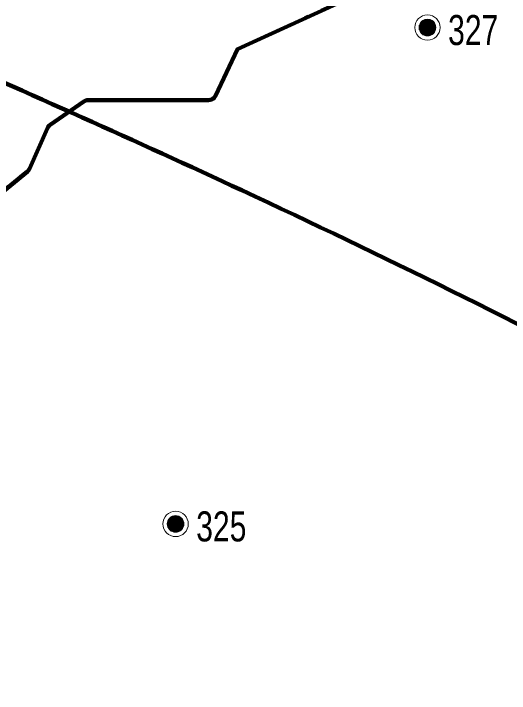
# Model space of a CAD drawing. Extents: x 553962 to 842807, y 8883888 to 9032388.
# Drawn here: x 638482 to 645088, y 8964355 to 8973410 of the extents above; entities that cross this region are included whole.
import ezdxf

# ---------------------------------------------------------------- set-up
doc = ezdxf.new("R2010")
doc.units = 0
doc.header["$LTSCALE"] = 160
doc.linetypes.add('DOT_DASHED', pattern=[7.7, 5, -1.2, 0.3, -1.2])
for name, color, linetype, lineweight in [('27', 7, 'Continuous', 90), ('33', 7, 'Continuous', 13), ('7', 7, 'Continuous', 90)]:
    doc.layers.add(name, color=color, linetype=linetype, lineweight=lineweight)

msp = doc.modelspace()

# ---------------------------------------------------------------- linework, layer by layer
at = {"layer": '27'}
msp.add_spline([(637260.6, 8972975.8), (641524.5, 8971056.2), (652526.1, 8965412.7), (653164.3, 8965062.8), (670790.5, 8953770.1), (686194, 8943929.9), (696283.3, 8937647.1)], degree=3, dxfattribs=at)
at = {"layer": '33'}
for p, q in [((643907, 8973294), (643907, 8973154)), ((643917, 8973304), (643917, 8973144)), ((643927, 8973314), (643927, 8973134)), ((643937, 8973324), (643937, 8973124)), ((643947, 8973324), (643947, 8973124)), ((643957, 8973324), (643957, 8973124)), ((643967, 8973334), (643967, 8973114)), ((643977, 8973334), (643977, 8973114)), ((643987, 8973334), (643987, 8973114)), ((643997, 8973334), (643997, 8973114)), ((644007, 8973334), (644007, 8973114)), ((644017, 8973334), (644017, 8973114)), ((644027, 8973334), (644027, 8973114)), ((644037, 8973324), (644037, 8973124)), ((644047, 8973324), (644047, 8973124)), ((644057, 8973314), (644057, 8973134)), ((644067, 8973304), (644067, 8973144)), ((644077, 8973294), (644077, 8973154)), ((643887, 8973254), (643887, 8973194)), ((643897, 8973274), (643897, 8973174)), ((644087, 8973284), (644087, 8973164)), ((644097, 8973264), (644097, 8973184)), ((640551, 8966682), (640551, 8966542)), ((640561, 8966692), (640561, 8966532)), ((640571, 8966702), (640571, 8966522)), ((640581, 8966712), (640581, 8966512)), ((640591, 8966712), (640591, 8966512)), ((640601, 8966712), (640601, 8966512)), ((640611, 8966722), (640611, 8966502)), ((640621, 8966722), (640621, 8966502)), ((640631, 8966722), (640631, 8966502)), ((640641, 8966722), (640641, 8966502)), ((640651, 8966722), (640651, 8966502)), ((640661, 8966722), (640661, 8966502)), ((640671, 8966722), (640671, 8966502)), ((640681, 8966712), (640681, 8966512)), ((640691, 8966712), (640691, 8966512)), ((640701, 8966702), (640701, 8966522)), ((640711, 8966692), (640711, 8966532)), ((640721, 8966682), (640721, 8966542)), ((640531, 8966642), (640531, 8966582)), ((640541, 8966662), (640541, 8966562)), ((640731, 8966672), (640731, 8966552)), ((640741, 8966652), (640741, 8966572))]:
    msp.add_line(p, q, dxfattribs=at)
for centre, radius in [((643997, 8973224), 168.7), ((643997, 8973224), 111), ((640641, 8966612), 168.7), ((640641, 8966612), 111)]:
    msp.add_circle(centre, radius, dxfattribs=at)
at = {"layer": '7'}
msp.add_lwpolyline([(637622.9, 8970455.1), (638665.6, 8971307.2), (638679.7, 8971321.3), (638690.8, 8971337.9), (638693.7, 8971344), (638934.6, 8971885.9), (638944.5, 8971903.2), (638957.7, 8971918.3), (638969, 8971927.4), (639418.6, 8972239.6), (639436, 8972249.3), (639455.1, 8972255.4), (639474.9, 8972257.5), (639475.6, 8972257.5), (641081, 8972257.5), (641100.9, 8972259.5), (641120, 8972265.4), (641137.5, 8972275), (641152.8, 8972287.8), (641165.2, 8972303.5), (641171.4, 8972314.7), (641465.4, 8972935.3), (643655.4, 8973941)], dxfattribs=at)
at = {"layer": '7', "linetype": 'DOT_DASHED'}
msp.add_lwpolyline([(637622.9, 8970455.1), (638665.6, 8971307.2), (638679.7, 8971321.3), (638690.8, 8971337.9), (638693.7, 8971344), (638934.6, 8971885.9), (638944.5, 8971903.2), (638957.7, 8971918.3), (638969, 8971927.4), (639418.6, 8972239.6), (639436, 8972249.3), (639455.1, 8972255.4), (639474.9, 8972257.5), (639475.6, 8972257.5), (641081, 8972257.5), (641100.9, 8972259.5), (641120, 8972265.4), (641137.5, 8972275), (641152.8, 8972287.8), (641165.2, 8972303.5), (641171.4, 8972314.7), (641465.4, 8972935.3), (643655.4, 8973941)], dxfattribs=at)

# ---------------------------------------------------------------- texts
at = {"layer": '33', "width": 0.75}
for s, p in [('327', (644271.2, 8972991.1)), ('325', (640915.2, 8966379.1))]:
    msp.add_text(s, height=400, dxfattribs=at).set_placement(p)

doc.saveas('drawing.dxf')
